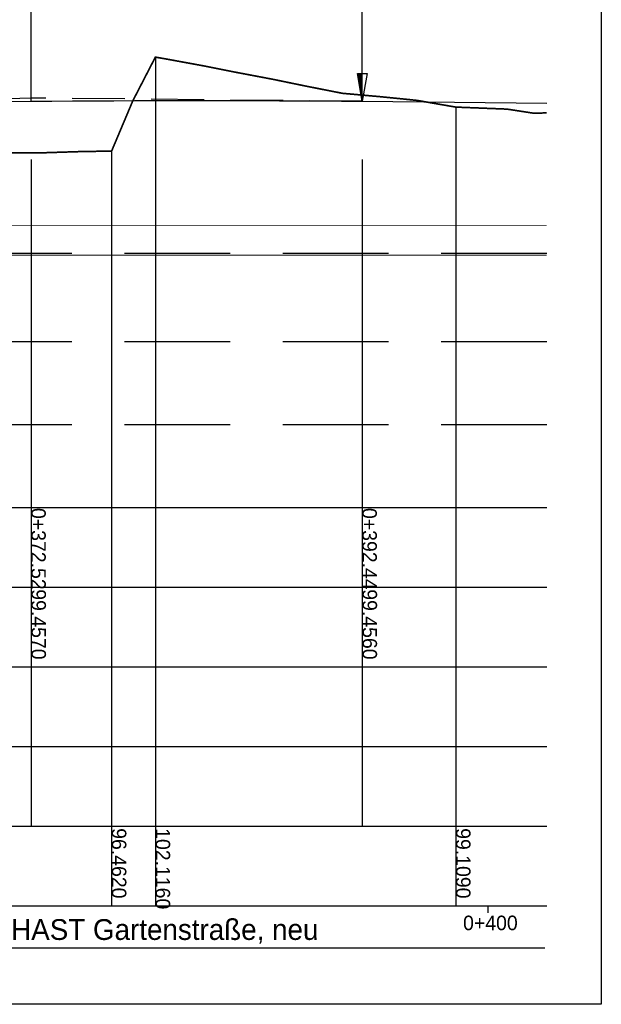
# Model space of a CAD drawing. Header units: metres. Extents: x 3458045 to 3462392, y 5482308 to 5484762.
# Tile 311 of 458: x 3460375 to 3460410, y 5483955 to 5484014. Entities that reach past the tile are written whole.
import ezdxf

# ---------------------------------------------------------------- set-up
doc = ezdxf.new("R2010")
doc.units = ezdxf.units.M
doc.linetypes.add('VERDECKT', pattern=[9.525, 6.35, -3.175])
doc.linetypes.add('VERDECKT2', pattern=[4.7625, 3.175, -1.5875])
for name, color, linetype in [('SP_GELÄNDE-BESTAND', 251, 'CONTINUOUS'), ('SP_GRADIENTE', 3, 'CONTINUOUS'), ('SP_HW10', 170, 'VERDECKT'), ('SP_HW100', 170, 'VERDECKT'), ('SP_Tangentenband', 1, 'CONTINUOUS'), ('SP_VERM-VA-B44', 150, 'CONTINUOUS')]:
    doc.layers.add(name, color=color, linetype=linetype)
for name, color, linetype, lineweight in [('SP_Höhenplan-Beschriftung-Linien', 2, 'CONTINUOUS', 25), ('SP_Höhenplan-Beschriftung-Linien-Bestandsgelände', 7, 'CONTINUOUS', 25), ('SP_Höhenplan-Beschriftung-Text', 2, 'CONTINUOUS', 25)]:
    doc.layers.add(name, color=color, linetype=linetype, lineweight=lineweight)
doc.layers.add('SP_LAYOUT', color=50, linetype='CONTINUOUS', plot=False)
doc.styles.add('K_ISOCP', font='k_isocp.shx')

msp = doc.modelspace()

# ---------------------------------------------------------------- linework, layer by layer
at = {"layer": 'SP_GELÄNDE-BESTAND', "const_width": 0.1}
msp.add_lwpolyline([(3460373.0579, 5484006.1603), (3460376.2376, 5484006.1472), (3460378.0579, 5484006.2055), (3460378.6572, 5484006.2247), (3460380.415, 5484006.2487), (3460381.6894, 5484009.2681), (3460383.0504, 5484011.903), (3460383.0579, 5484011.9017), (3460383.7686, 5484011.7764), (3460385.9707, 5484011.3732), (3460387.6486, 5484011.0367), (3460388.0579, 5484010.9591), (3460390.1258, 5484010.5667), (3460392.082, 5484010.1633), (3460393.0579, 5484009.971), (3460394.298, 5484009.7266), (3460396.662, 5484009.5146), (3460398.0579, 5484009.3738), (3460398.7935, 5484009.2996), (3460401.1227, 5484008.8965), (3460403.0579, 5484008.8203), (3460404.2046, 5484008.7752), (3460405.8384, 5484008.524), (3460406.594, 5484008.5503)], dxfattribs=at)
at = {"layer": 'SP_GRADIENTE'}
msp.add_lwpolyline([(3460003.0579, 5484001.0547), (3460120.4704, 5484000.4661, 0.014971), (3460237.5964, 5484003.3841), (3460290.2914, 5484006.2738, -0.0062334), (3460339.7757, 5484008.3712), (3460355.6575, 5484008.8465, -0.0099837), (3460395.4997, 5484009.2435), (3460406.594, 5484009.1325, -0.0050796)], format="xyb", dxfattribs=at)
at = {"layer": 'SP_HW10', "lineweight": 30, "const_width": 0.05}
msp.add_lwpolyline([(3459990.95, 5483999.9867), (3460406.594, 5483999.9867)], dxfattribs=at)
at = {"layer": 'SP_HW100', "lineweight": 30, "const_width": 0.05}
msp.add_lwpolyline([(3459990.95, 5484001.7867), (3460406.594, 5484001.7867)], dxfattribs=at)
at = {"layer": 'SP_Höhenplan-Beschriftung-Linien', "color": 1, "linetype": 'ByBlock'}
for p, q in [((3460375.5786, 5484005.7437), (3460375.5786, 5483965.6286)), ((3460395.4997, 5484005.7433), (3460395.4997, 5483965.6286))]:
    msp.add_line(p, q, dxfattribs=at)
at = {"layer": 'SP_Höhenplan-Beschriftung-Linien', "color": 251, "linetype": 'VERDECKT'}
for p, q in [((3460406.594, 5484000.0871), (3459994.581, 5484000.0871)), ((3460406.594, 5483994.7871), (3459994.581, 5483994.7871)), ((3460406.594, 5483989.7871), (3459994.581, 5483989.7871))]:
    msp.add_line(p, q, dxfattribs=at)
at = {"layer": 'SP_Höhenplan-Beschriftung-Linien', "color": 3}
msp.add_line((3460406.594, 5483984.7871), (3459990.95, 5483984.7871), dxfattribs=at)
at = {"layer": 'SP_Höhenplan-Beschriftung-Linien', "color": 2}
for p, q in [((3460406.594, 5483979.9975), (3459990.95, 5483979.9975)), ((3460406.594, 5483975.2078), (3459990.95, 5483975.2078)), ((3460406.594, 5483970.4182), (3459990.95, 5483970.4182)), ((3460406.594, 5483965.6286), (3459990.95, 5483965.6286)), ((3460406.594, 5483960.8389), (3459990.95, 5483960.8389))]:
    msp.add_line(p, q, dxfattribs=at)
at = {"layer": 'SP_Höhenplan-Beschriftung-Linien-Bestandsgelände'}
for p, q in [((3460383.0504, 5484011.903), (3460383.0504, 5483960.8389)), ((3460401.1227, 5484008.8965), (3460401.1227, 5483960.8389)), ((3460380.415, 5484006.2487), (3460380.415, 5483960.8389))]:
    msp.add_line(p, q, dxfattribs=at)
at = {"layer": 'SP_Höhenplan-Beschriftung-Text', "color": 2}
msp.add_line((3460403.0579, 5483960.8389), (3460403.0579, 5483960.4289), dxfattribs=at)
at = {"layer": 'SP_LAYOUT'}
msp.add_lwpolyline([(3459988.5361, 5484045.9145), (3460409.8809, 5484045.9145), (3460409.8809, 5483954.9364), (3459988.5361, 5483954.9364)], close=True, dxfattribs=at)
at = {"layer": 'SP_Tangentenband', "color": 0, "linetype": 'ByBlock', "extrusion": (0, 0, -1)}
for p, q in [((3460395.4997, 5484009.2435), (3460395.4997, 5484013.2435)), ((3460395.4997, 5484009.2435), (3460395.2164, 5484010.9102)), ((3460395.2164, 5484010.9102), (3460395.783, 5484010.9102)), ((3460395.222, 5484010.8768), (3460395.4997, 5484010.8768)), ((3460395.2277, 5484010.8435), (3460395.4997, 5484010.8435)), ((3460395.2334, 5484010.8102), (3460395.4997, 5484010.8102)), ((3460395.239, 5484010.7768), (3460395.4997, 5484010.7768)), ((3460395.783, 5484010.9102), (3460395.4997, 5484009.2435)), ((3460395.2447, 5484010.7435), (3460395.4997, 5484010.7435)), ((3460395.2504, 5484010.7102), (3460395.4997, 5484010.7102)), ((3460395.256, 5484010.6768), (3460395.4997, 5484010.6768)), ((3460395.2617, 5484010.6435), (3460395.4997, 5484010.6435)), ((3460395.2674, 5484010.6102), (3460395.4997, 5484010.6102)), ((3460395.273, 5484010.5768), (3460395.4997, 5484010.5768)), ((3460395.2787, 5484010.5435), (3460395.4997, 5484010.5435)), ((3460395.2844, 5484010.5102), (3460395.4997, 5484010.5102)), ((3460395.29, 5484010.4768), (3460395.4997, 5484010.4768)), ((3460395.2957, 5484010.4435), (3460395.4997, 5484010.4435)), ((3460395.3014, 5484010.4102), (3460395.4997, 5484010.4102)), ((3460395.307, 5484010.3768), (3460395.4997, 5484010.3768)), ((3460395.3127, 5484010.3435), (3460395.4997, 5484010.3435)), ((3460395.3184, 5484010.3102), (3460395.4997, 5484010.3102)), ((3460395.324, 5484010.2768), (3460395.4997, 5484010.2768)), ((3460395.3297, 5484010.2435), (3460395.4997, 5484010.2435)), ((3460395.3354, 5484010.2102), (3460395.4997, 5484010.2102)), ((3460395.341, 5484010.1768), (3460395.4997, 5484010.1768)), ((3460395.3467, 5484010.1435), (3460395.4997, 5484010.1435)), ((3460395.3524, 5484010.1102), (3460395.4997, 5484010.1102)), ((3460395.358, 5484010.0768), (3460395.4997, 5484010.0768)), ((3460395.3637, 5484010.0435), (3460395.4997, 5484010.0435)), ((3460395.3694, 5484010.0102), (3460395.4997, 5484010.0102)), ((3460395.375, 5484009.9768), (3460395.4997, 5484009.9768)), ((3460395.3807, 5484009.9435), (3460395.4997, 5484009.9435)), ((3460395.3864, 5484009.9102), (3460395.4997, 5484009.9102)), ((3460395.392, 5484009.8768), (3460395.4997, 5484009.8768)), ((3460395.3977, 5484009.8435), (3460395.4997, 5484009.8435)), ((3460395.4034, 5484009.8102), (3460395.4997, 5484009.8102)), ((3460395.409, 5484009.7768), (3460395.4997, 5484009.7768)), ((3460395.4147, 5484009.7435), (3460395.4997, 5484009.7435)), ((3460395.4204, 5484009.7102), (3460395.4997, 5484009.7102)), ((3460395.426, 5484009.6768), (3460395.4997, 5484009.6768)), ((3460395.4317, 5484009.6435), (3460395.4997, 5484009.6435)), ((3460395.4374, 5484009.6102), (3460395.4997, 5484009.6102)), ((3460395.443, 5484009.5768), (3460395.4997, 5484009.5768)), ((3460395.4487, 5484009.5435), (3460395.4997, 5484009.5435)), ((3460395.4544, 5484009.5102), (3460395.4997, 5484009.5102)), ((3460395.46, 5484009.4768), (3460395.4997, 5484009.4768)), ((3460395.4657, 5484009.4435), (3460395.4997, 5484009.4435)), ((3460395.4714, 5484009.4102), (3460395.4997, 5484009.4102)), ((3460395.477, 5484009.3768), (3460395.4997, 5484009.3768)), ((3460395.4827, 5484009.3435), (3460395.4997, 5484009.3435)), ((3460395.4884, 5484009.3102), (3460395.4997, 5484009.3102)), ((3460395.494, 5484009.2768), (3460395.4997, 5484009.2768))]:
    msp.add_line(p, q, dxfattribs=at)
at = {"layer": 'SP_Tangentenband', "color": 1}
for points in [[(3460375.5786, 5484009.2439), (3460375.5786, 5484036.3386)], [(3460395.4997, 5484009.2435), (3460395.4997, 5484036.3386)]]:
    msp.add_lwpolyline(points, dxfattribs=at)
at = {"layer": 'SP_Tangentenband', "color": 7, "linetype": 'VERDECKT2'}
msp.add_lwpolyline([(3460395.4997, 5484009.2435), (3460375.5786, 5484009.4427), (3460355.6575, 5484008.8465)], dxfattribs=at)
at = {"layer": 'SP_VERM-VA-B44', "color": 1}
msp.add_line((3460019.6256, 5483958.3376), (3460406.4791, 5483958.3376), dxfattribs=at)

# ---------------------------------------------------------------- texts
at = {"layer": 'SP_Höhenplan-Beschriftung-Text', "style": 'K_ISOCP'}
for s, p in [('0+372.52', (3460375.5786, 5483984.7871)), ('0+392.44', (3460395.4997, 5483984.7871))]:
    msp.add_text(s, height=0.875, rotation=270, dxfattribs=at).set_placement(p)
msp.add_text('0+400', height=0.875, dxfattribs=at).set_placement((3460401.5638, 5483959.3954))
at = {"layer": 'SP_Höhenplan-Beschriftung-Text', "char_height": 0.875, "width": 7.557299, "attachment_point": 7, "rotation": 270, "style": 'K_ISOCP'}
for s, insert in [('99.4570', (3460375.5786, 5483979.8989)), ('99.4560', (3460395.4997, 5483979.8989)), ('96.4620', (3460380.415, 5483965.53)), ('102.1160', (3460383.0504, 5483965.53)), ('99.1090', (3460401.1227, 5483965.53))]:
    msp.add_mtext(s, dxfattribs=dict(at, insert=insert))
at = {"layer": 'SP_Höhenplan-Beschriftung-Text', "color": 3, "insert": (3460361.9693, 5483959.2445), "char_height": 1.25, "attachment_point": 5, "style": 'K_ISOCP'}
msp.add_mtext('\\A1;Oberirdischer Streckenabschnitt Richtung Hemshofkreisel/HAST Gartenstraße, neu', dxfattribs=at)

doc.saveas('drawing.dxf')
